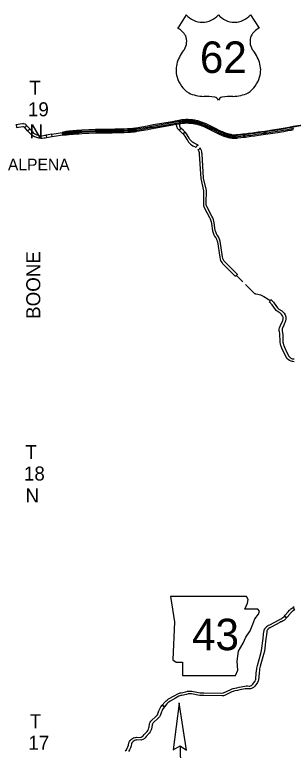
# Model space of a CAD drawing. Extents: x 77230 to 630905, y 790554 to 1662844.
# Drawn here: x 503252 to 528426, y 1510846 to 1577386 of the extents above; entities that cross this region are included whole.
import ezdxf

# ---------------------------------------------------------------- set-up
doc = ezdxf.new("R2010")
doc.units = 0
for name, color, linetype in [('Level 10', 7, 'Continuous'), ('Level 15', 7, 'Continuous'), ('Level 24', 7, 'Continuous'), ('Level 25', 7, 'Continuous'), ('Level 27', 7, 'Continuous'), ('Level 28', 7, 'Continuous')]:
    doc.layers.add(name, color=color, linetype=linetype)

msp = doc.modelspace()

# ---------------------------------------------------------------- linework, layer by layer
at = {"layer": 'Level 10'}
for points in [[(518100, 1566934), (518041, 1566996), (518014, 1567027), (517989, 1567060), (517968, 1567097), (517951, 1567131), (517935, 1567170), (517924, 1567204), (517913, 1567240), (517902, 1567286), (517894, 1567332), (517887, 1567376), (517871, 1567488), (518118, 1567527)], [(518118, 1567527), (518134, 1567413), (518140, 1567373), (518147, 1567339), (518155, 1567306), (518163, 1567278), (518170, 1567255), (518179, 1567234), (518188, 1567216), (518199, 1567198), (518210, 1567182), (518229, 1567160), (518255, 1567130), (518100, 1566934)], [(518649, 1566759), (518598, 1566810), (518539, 1566872), (518500, 1566909), (518255, 1567130)], [(518460, 1566595), (518416, 1566639), (518367, 1566688), (518331, 1566725), (518100, 1566934)], [(518649, 1566759), (518460, 1566595), (518523, 1566532), (518634, 1566387), (518802, 1566093), (518884, 1565966), (518966, 1565860), (519048, 1565770), (519152, 1565676), (519230, 1565617), (519354, 1565537), (519486, 1565478)], [(519591, 1565705), (519474, 1565758), (519373, 1565822), (519312, 1565869), (519225, 1565948), (519158, 1566021), (519088, 1566110), (519016, 1566223), (518842, 1566526), (518711, 1566697), (518649, 1566759)], [(519843, 1565549), (519817, 1565577), (519766, 1565622), (519591, 1565705)], [(519486, 1565478), (519628, 1565410), (519646, 1565395)], [(519794, 1565202), (519831, 1565144), (519850, 1565110), (519886, 1565023), (519919, 1564922), (519928, 1564866), (519935, 1564781), (520067, 1562577), (520319, 1561445), (520300, 1560327), (520303, 1560209), (520315, 1560125), (520341, 1560028), (520379, 1559939), (520853, 1559055), (520918, 1558921), (520981, 1558754), (521012, 1558648), (521043, 1558504), (521134, 1557830), (521150, 1557746), (521180, 1557652), (521252, 1557472), (521313, 1557357), (521406, 1557233), (521452, 1557161), (521499, 1557058), (521547, 1556927), (521567, 1556844), (521785, 1555454), (521821, 1555283), (521862, 1555163), (521894, 1555090), (521989, 1554936), (522042, 1554869), (522143, 1554759), (522238, 1554675), (523203, 1553708)], [(523380, 1553885), (522409, 1554858), (522318, 1554938), (522233, 1555031), (522195, 1555079), (522116, 1555207), (522095, 1555254), (522062, 1555349), (522031, 1555498), (521812, 1556892), (521787, 1556999), (521731, 1557153), (521672, 1557280), (521612, 1557376), (521524, 1557491), (521479, 1557577), (521415, 1557736), (521393, 1557807), (521381, 1557871), (521289, 1558548), (521254, 1558709), (521219, 1558833), (521147, 1559019), (521076, 1559168), (520604, 1560047), (520578, 1560110), (520560, 1560175), (520553, 1560229), (520550, 1560328), (520570, 1561470), (520316, 1562612), (520184, 1564799), (520176, 1564897), (520162, 1564981), (520121, 1565110), (520076, 1565217), (520047, 1565270), (519994, 1565355)], [(523288, 1553799), (523722, 1553364), (523873, 1553216)], [(524122, 1552970), (524923, 1552179), (524971, 1552154), (525022, 1552134), (525232, 1552096), (525450, 1552035), (525654, 1551943), (525755, 1551892), (526152, 1551653), (526242, 1551594), (526338, 1551505)], [(528508, 1545991), (528383, 1546002), (528322, 1546013), (528244, 1546035), (528088, 1546106), (527964, 1546197), (527896, 1546271), (527822, 1546370), (527628, 1546714), (527393, 1547220), (527327, 1547391), (527303, 1547459), (527265, 1547611), (527241, 1547735), (527230, 1547849), (527222, 1548446), (527206, 1548570), (527171, 1548706), (527160, 1548786), (527164, 1548934), (527192, 1549046), (527329, 1549409), (527437, 1549637), (527474, 1549739), (527505, 1549886), (527500, 1550017), (527485, 1550078), (527461, 1550133), (527402, 1550233), (527385, 1550254), (527331, 1550306), (527236, 1550394), (526979, 1550560), (526894, 1550632), (526814, 1550717), (526504, 1551135), (526424, 1551235), (526407, 1551268), (526375, 1551311), (526337, 1551346), (526272, 1551394)], [(526394, 1551615), (526498, 1551538), (526562, 1551478), (526620, 1551400), (526635, 1551371), (526702, 1551288), (527006, 1550878), (527067, 1550814), (527128, 1550761), (527391, 1550593), (527504, 1550486), (527569, 1550423), (527607, 1550377), (527685, 1550247), (527722, 1550158), (527749, 1550052), (527755, 1549864), (527715, 1549670), (527668, 1549541), (527560, 1549311), (527431, 1548971), (527413, 1548900), (527410, 1548801), (527417, 1548755), (527452, 1548616), (527472, 1548464), (527480, 1547863), (527489, 1547770), (527509, 1547665), (527543, 1547531), (527561, 1547477), (527623, 1547318), (527850, 1546828), (528031, 1546507), (528089, 1546431), (528132, 1546384), (528215, 1546323), (528329, 1546271), (528378, 1546257), (528416, 1546250), (528510, 1546242)], [(527823, 1522826), (527636, 1522993), (527697, 1523061), (527935, 1523338), (527968, 1523375), (528093, 1523509), (528145, 1523564), (528181, 1523601), (528215, 1523630), (528245, 1523653), (528279, 1523677), (528343, 1523721), (528412, 1523768)], [(528412, 1523768), (528544, 1523556), (528420, 1523471), (528392, 1523451), (528372, 1523436), (528352, 1523419), (528325, 1523391), (528275, 1523338), (528153, 1523206), (528123, 1523173), (527885, 1522896), (527823, 1522826)], [(528518, 1523834), (528412, 1523768), (528544, 1523556)], [(525708, 1520955), (525747, 1521322), (525775, 1521601), (525781, 1521643), (525789, 1521676), (525799, 1521706), (525807, 1521729), (525815, 1521748), (525823, 1521768), (525833, 1521788), (525842, 1521806), (525861, 1521841), (525872, 1521861), (525884, 1521882), (525904, 1521910), (525924, 1521936), (525945, 1521960), (525969, 1521987), (525999, 1522017), (526025, 1522042), (526048, 1522062), (526073, 1522081), (526099, 1522100), (526124, 1522114), (526154, 1522131), (526190, 1522151), (526305, 1522207), (527104, 1522629), (527198, 1522681), (527242, 1522702), (527338, 1522748), (527356, 1522758), (527387, 1522777), (527425, 1522800), (527460, 1522825), (527494, 1522850), (527517, 1522870), (527544, 1522894), (527576, 1522927), (527636, 1522993), (527823, 1522826)], [(527823, 1522826), (527758, 1522755), (527718, 1522715), (527683, 1522683), (527648, 1522653), (527605, 1522621), (527563, 1522592), (527519, 1522564), (527482, 1522542), (527452, 1522525), (527350, 1522477), (527313, 1522459), (527224, 1522409), (526418, 1521984), (526304, 1521928), (526274, 1521912), (526250, 1521899), (526236, 1521890), (526223, 1521881), (526208, 1521869), (526192, 1521856), (526172, 1521837), (526151, 1521815), (526133, 1521796), (526118, 1521777), (526105, 1521762), (526095, 1521747), (526088, 1521735), (526080, 1521720), (526064, 1521691), (526058, 1521678), (526051, 1521665), (526045, 1521650), (526040, 1521639), (526036, 1521627), (526030, 1521609), (526027, 1521595), (526023, 1521569), (525996, 1521297), (525957, 1520926)], [(524182, 1516664), (524287, 1516664), (524432, 1516655), (524503, 1516659), (524564, 1516677), (524637, 1516713), (524674, 1516738), (524773, 1516823), (524923, 1517026), (524974, 1517108), (525020, 1517208), (525027, 1517240), (525080, 1517843), (525119, 1518172), (525139, 1518281), (525200, 1518522), (525504, 1519587), (525568, 1519865), (525708, 1520955)], [(525957, 1520926), (525815, 1519821), (525746, 1519525), (525441, 1518457), (525383, 1518229), (525367, 1518135), (525329, 1517817), (525274, 1517203), (525259, 1517130), (525195, 1516990), (525130, 1516885), (524957, 1516652), (524826, 1516540), (524764, 1516497), (524656, 1516444), (524546, 1516411), (524431, 1516405), (524280, 1516414), (524182, 1516414)], [(516782, 1514773), (516592, 1514935), (516820, 1515203), (516925, 1515309), (517025, 1515395), (517155, 1515491), (517660, 1515778), (517993, 1515955), (518200, 1516032), (518295, 1516056), (518706, 1516140), (518877, 1516187), (518951, 1516202), (519093, 1516208), (519258, 1516197), (519416, 1516176), (519857, 1516076), (520022, 1516051), (520084, 1516047), (520346, 1516039), (521981, 1516016), (522075, 1516029), (522119, 1516043), (522771, 1516357), (522901, 1516410), (522980, 1516435), (523132, 1516470), (523319, 1516506), (523529, 1516557), (524042, 1516651), (524182, 1516664)], [(524182, 1516414), (524076, 1516404), (523582, 1516312), (523372, 1516261), (523184, 1516225), (523045, 1516193), (522985, 1516175), (522873, 1516129), (522211, 1515809), (522130, 1515784), (521997, 1515765), (520340, 1515789), (520072, 1515797), (519995, 1515802), (519811, 1515830), (519372, 1515929), (519233, 1515948), (519091, 1515958), (518981, 1515953), (518934, 1515943), (518764, 1515897), (518351, 1515813), (518274, 1515793), (518096, 1515727), (517780, 1515559), (517291, 1515281), (517181, 1515199), (517096, 1515126), (517005, 1515034), (516782, 1514773)], [(513243, 1510786), (513339, 1510900), (513418, 1511024), (513453, 1511098), (513477, 1511162), (513526, 1511322), (513574, 1511518), (513625, 1511636), (513688, 1511731), (513801, 1511843), (513901, 1511919), (513982, 1511958), (514099, 1512001), (514173, 1512017), (514255, 1512028), (514652, 1512017), (514673, 1512021), (514717, 1512040), (514780, 1512083), (514852, 1512149), (514961, 1512261), (515212, 1512549), (515285, 1512650), (515309, 1512689), (515340, 1512768), (515369, 1512865), (515394, 1512974), (515435, 1513200), (515474, 1513335), (515504, 1513399), (515559, 1513477), (515610, 1513529), (516018, 1513896), (516137, 1514025), (516153, 1514052), (516189, 1514136), (516280, 1514400), (516336, 1514546), (516387, 1514664), (516460, 1514786), (516592, 1514935), (516782, 1514773)], [(516782, 1514773), (516663, 1514638), (516610, 1514550), (516567, 1514451), (516515, 1514315), (516422, 1514046), (516377, 1513939), (516339, 1513875), (516193, 1513718), (515783, 1513348), (515751, 1513315), (515720, 1513273), (515709, 1513247), (515679, 1513144), (515639, 1512923), (515610, 1512801), (515577, 1512687), (515533, 1512577), (515493, 1512512), (515408, 1512394), (515145, 1512091), (515026, 1511969), (514936, 1511886), (514839, 1511820), (514748, 1511780), (514672, 1511766), (514267, 1511777), (514215, 1511770), (514169, 1511760), (514080, 1511727), (514032, 1511705), (513966, 1511654), (513882, 1511572), (513846, 1511517), (513812, 1511438), (513768, 1511256), (513714, 1511082), (513684, 1510999), (513636, 1510902), (513541, 1510751)]]:
    msp.add_lwpolyline(points, dxfattribs=at)
for centre, radius, start, end in [((519820, 1565376), 175, 82.32879, 173.69548), ((519820, 1565376), 175, 261.52152, 353.11538), ((524652, 1552438), 1927, 131.32645, 138.76511), ((524652, 1552438), 1927, 327.21069, 334.71532)]:
    msp.add_arc(centre, radius, start, end, dxfattribs=at)
at = {"layer": 'Level 15'}
for points in [[(518088, 1567826), (517753, 1567770), (517476, 1567709), (515801, 1567410), (515505, 1567359), (515239, 1567312), (514234, 1567132), (514171, 1567119), (514102, 1567106), (514027, 1567096), (513931, 1567086), (513818, 1567076), (513692, 1567067), (513451, 1567057), (513128, 1567040), (512309, 1567019), (512054, 1567015), (511609, 1567012), (511314, 1567015), (510634, 1567015), (510555, 1567011), (509303, 1566940), (509047, 1566923), (508836, 1566909), (508662, 1566896), (508492, 1566880), (508301, 1566863), (508129, 1566844), (508027, 1566835), (507900, 1566819), (507778, 1566804), (507532, 1566740), (507576, 1566494)], [(507625, 1566680), (507790, 1566720), (507910, 1566735), (508036, 1566750), (508137, 1566760), (508309, 1566779), (508500, 1566795), (508669, 1566811), (508842, 1566825), (509053, 1566838), (509308, 1566855), (510559, 1566926), (510636, 1566930), (511313, 1566930), (511609, 1566927), (512054, 1566930), (512311, 1566934), (513131, 1566955), (513455, 1566972), (513697, 1566982), (513825, 1566991), (513940, 1567002), (514037, 1567012), (514115, 1567022), (514187, 1567035), (514250, 1567048), (515254, 1567228), (515520, 1567275), (515815, 1567326), (517493, 1567626), (517769, 1567686), (518103, 1567742)], [(522858, 1566448), (522866, 1566533), (522802, 1566539), (522763, 1566548), (522700, 1566563), (522643, 1566578), (522578, 1566592), (522522, 1566607), (522457, 1566624), (522380, 1566645), (522321, 1566664), (522286, 1566675), (522253, 1566688), (522226, 1566699), (522195, 1566712), (522114, 1566748), (521800, 1566892), (521447, 1567066), (520661, 1567452), (520539, 1567507), (520394, 1567572), (520285, 1567617), (520211, 1567644), (520141, 1567670), (520051, 1567700), (519967, 1567726), (519882, 1567749), (519791, 1567772), (519697, 1567795), (519605, 1567817), (519522, 1567832), (519421, 1567849), (519317, 1567864), (519207, 1567877), (519111, 1567883), (519016, 1567890), (518925, 1567894), (518828, 1567896), (518707, 1567894), (518586, 1567890), (518471, 1567881), (518338, 1567866), (518222, 1567847), (518088, 1567826)], [(518103, 1567742), (518235, 1567763), (518350, 1567782), (518479, 1567796), (518590, 1567805), (518709, 1567809), (518828, 1567811), (518922, 1567809), (519012, 1567805), (519105, 1567798), (519199, 1567792), (519306, 1567780), (519408, 1567765), (519508, 1567748), (519587, 1567734), (519677, 1567713), (519771, 1567690), (519860, 1567667), (519943, 1567644), (520025, 1567619), (520113, 1567590), (520181, 1567565), (520254, 1567537), (520361, 1567494), (520504, 1567429), (520625, 1567375), (521410, 1566990), (521764, 1566815), (522080, 1566670), (522162, 1566634), (522194, 1566621), (522222, 1566609), (522257, 1566595), (522295, 1566583), (522356, 1566564), (522435, 1566542), (522501, 1566524), (522559, 1566510), (522623, 1566495), (522679, 1566480), (522743, 1566465), (522788, 1566455), (522858, 1566448)], [(522845, 1566319), (522767, 1566326), (522714, 1566339), (522647, 1566354), (522592, 1566369), (522528, 1566383), (522468, 1566399), (522401, 1566416), (522319, 1566439), (522255, 1566459), (522213, 1566473), (522175, 1566488), (522144, 1566501), (522110, 1566515), (522026, 1566552), (521708, 1566698), (521352, 1566873), (520569, 1567257), (520451, 1567310), (520309, 1567374), (520207, 1567416), (520136, 1567443), (520070, 1567467), (519985, 1567495), (519907, 1567519), (519827, 1567541), (519739, 1567564), (519647, 1567586), (519561, 1567606), (519485, 1567620), (519388, 1567637), (519289, 1567651), (519187, 1567663), (519096, 1567669), (519004, 1567675), (518918, 1567679), (518828, 1567681), (518712, 1567679), (518597, 1567675), (518492, 1567667), (518368, 1567653), (518256, 1567635), (518123, 1567613)], [(519726, 1567567), (519760, 1567692), (519906, 1567654)], [(504160, 1567185), (504343, 1567355), (504301, 1567397), (504246, 1567442), (504190, 1567475), (504060, 1567526), (504004, 1567532), (503956, 1567524), (503350, 1567415)], [(503405, 1567171), (503997, 1567278), (504005, 1567279), (504080, 1567250), (504101, 1567237), (504135, 1567210), (504160, 1567185)], [(504420, 1566894), (504177, 1567168), (504160, 1567185)], [(504610, 1567058), (504359, 1567340), (504343, 1567355)], [(506113, 1566249), (506006, 1566232), (505903, 1566211), (505733, 1566185), (505619, 1566181), (505441, 1566204), (505154, 1566295), (504966, 1566380), (504804, 1566480), (504672, 1566610), (504420, 1566894), (504610, 1567058)], [(504610, 1567058), (504854, 1566782), (504960, 1566678), (505084, 1566601), (505243, 1566529), (505495, 1566450), (505632, 1566432), (505710, 1566434), (505859, 1566457), (505961, 1566478), (506081, 1566497), (506113, 1566249)], [(507576, 1566494), (507821, 1566507), (507936, 1566522), (508059, 1566536), (508159, 1566546), (508330, 1566565), (508519, 1566581), (508688, 1566597), (508857, 1566610), (509067, 1566624), (509321, 1566641), (510571, 1566711), (510642, 1566715), (511312, 1566715), (511608, 1566712), (512057, 1566715), (512316, 1566719), (513139, 1566740), (513465, 1566757), (513709, 1566767), (513843, 1566777), (513961, 1566788), (514063, 1566799), (514148, 1566810), (514228, 1566824), (514291, 1566837), (515292, 1567017), (515557, 1567063), (515852, 1567114), (517535, 1567415), (517810, 1567475), (518137, 1567530)], [(518123, 1567613), (517794, 1567559), (517518, 1567499), (515838, 1567198), (515542, 1567147), (515277, 1567100), (514274, 1566921), (514212, 1566908), (514135, 1566894), (514052, 1566883), (513952, 1566872), (513836, 1566862), (513704, 1566852), (513461, 1566842), (513136, 1566825), (512314, 1566804), (512056, 1566800), (511609, 1566797), (511313, 1566800), (510640, 1566800), (510566, 1566796), (509316, 1566725), (509061, 1566708), (508851, 1566695), (508681, 1566681), (508512, 1566666), (508322, 1566649), (508151, 1566630), (508050, 1566621), (507926, 1566606), (507809, 1566591), (507640, 1566580)], [(515455, 1567132), (515453, 1567263), (515602, 1567289)], [(515602, 1567289), (515604, 1567158), (515455, 1567132)], [(518137, 1567530), (518270, 1567551), (518379, 1567569), (518500, 1567582), (518602, 1567590), (518715, 1567594), (518827, 1567596), (518915, 1567594), (518999, 1567590), (519091, 1567584), (519179, 1567578), (519278, 1567566), (519375, 1567553), (519471, 1567537), (519543, 1567523), (519627, 1567504), (519718, 1567481), (519805, 1567459), (519883, 1567438), (519959, 1567414), (520042, 1567387), (520107, 1567363), (520176, 1567337), (520276, 1567296), (520416, 1567233), (520533, 1567180), (521315, 1566797), (521671, 1566621), (521992, 1566474), (522076, 1566437), (522111, 1566422), (522143, 1566409), (522184, 1566393), (522229, 1566378), (522295, 1566358), (522379, 1566334), (522447, 1566316), (522509, 1566301), (522572, 1566286), (522627, 1566272), (522694, 1566256), (522753, 1566242), (522837, 1566234), (522845, 1566319)], [(519906, 1567654), (519871, 1567529), (519726, 1567567)], [(528444, 1567079), (528221, 1567038), (527914, 1566983), (527548, 1566916), (527360, 1566886), (527173, 1566858), (526979, 1566828), (526569, 1566763), (525888, 1566653), (525283, 1566567), (524947, 1566519), (524579, 1566471), (524415, 1566447), (524100, 1566404), (523903, 1566386), (523677, 1566361), (523413, 1566328), (523353, 1566322), (523306, 1566316), (523241, 1566309), (523168, 1566305), (523089, 1566306), (523020, 1566306), (522923, 1566311), (522845, 1566319)], [(522858, 1566448), (522866, 1566533), (522938, 1566525), (523025, 1566521), (523091, 1566521), (523164, 1566520), (523225, 1566524), (523282, 1566529), (523328, 1566535), (523388, 1566542), (523652, 1566574), (523881, 1566600), (524075, 1566617), (524385, 1566660), (524549, 1566684), (524918, 1566732), (525253, 1566780), (525856, 1566865), (526535, 1566975), (526945, 1567040), (527140, 1567071), (527328, 1567098), (527512, 1567127), (527876, 1567195), (528405, 1567290), (529251, 1567433)], [(529265, 1567349), (528421, 1567207), (528200, 1567166), (527891, 1567111), (527526, 1567044), (527341, 1567014), (527153, 1566987), (526958, 1566956), (526549, 1566891), (525869, 1566781), (525265, 1566696), (524930, 1566648), (524561, 1566600), (524397, 1566576), (524085, 1566533), (523890, 1566515), (523662, 1566490), (523398, 1566457), (523338, 1566451), (523291, 1566445), (523231, 1566439), (523166, 1566435), (523090, 1566436), (523023, 1566436), (522932, 1566441), (522858, 1566448)], [(506605, 1566583), (506081, 1566497)], [(506605, 1566583), (507168, 1566674), (507532, 1566740), (507576, 1566494)], [(507576, 1566494), (507210, 1566428), (506646, 1566336), (506605, 1566583)], [(507640, 1566580), (507599, 1566590), (507578, 1566601), (507569, 1566608), (507569, 1566625), (507576, 1566640), (507580, 1566650), (507599, 1566665), (507625, 1566680)], [(508248, 1566641), (508236, 1566771), (508385, 1566785)], [(508385, 1566785), (508398, 1566656), (508248, 1566641)], [(510813, 1566800), (510834, 1566930), (510986, 1566930)], [(510986, 1566930), (510965, 1566800), (510813, 1566800)], [(512742, 1566815), (512740, 1566945), (512890, 1566949)], [(512890, 1566949), (512892, 1566819), (512742, 1566815)], [(522845, 1566319), (522837, 1566234), (522917, 1566226), (523018, 1566221), (523089, 1566221), (523170, 1566220), (523247, 1566224), (523315, 1566231), (523363, 1566237), (523422, 1566243), (523687, 1566276), (523911, 1566301), (524109, 1566319), (524427, 1566363), (524590, 1566387), (524959, 1566435), (525295, 1566483), (525901, 1566569), (526583, 1566679), (526992, 1566744), (527185, 1566774), (527373, 1566802), (527563, 1566832), (527929, 1566899), (528235, 1566954), (528460, 1566995)], [(525805, 1566641), (525802, 1566772), (525951, 1566795)], [(525951, 1566795), (525954, 1566663), (525805, 1566641)], [(506646, 1566336), (506113, 1566249)]]:
    msp.add_lwpolyline(points, dxfattribs=at)
msp.add_arc((503258, 1567266), 175, 327.03451, 58.30708, dxfattribs=at)
at = {"layer": 'Level 24'}
msp.add_lwpolyline([(517338, 1524764), (517681, 1522480), (517529, 1519016), (517833, 1518826), (518404, 1518826), (518404, 1517608), (523200, 1517608), (523429, 1518103), (523353, 1518902), (523467, 1519816), (523886, 1520539), (524152, 1521072), (524533, 1521643), (524761, 1522252), (524952, 1522747), (525294, 1523165), (525370, 1523432), (525218, 1523622), (524038, 1523622), (524304, 1524155), (524342, 1524498), (524185, 1524761)], close=True, dxfattribs=at)
msp.add_lwpolyline([(517338, 1524764), (517681, 1522480), (517529, 1519016), (517833, 1518826), (518404, 1518826), (518404, 1517608), (523200, 1517608), (523429, 1518103), (523353, 1518902), (523467, 1519816), (523886, 1520539), (524152, 1521072), (524533, 1521643), (524761, 1522252), (524952, 1522747), (525294, 1523165), (525370, 1523432), (525218, 1523622), (524038, 1523622), (524304, 1524155), (524342, 1524498), (524185, 1524761)], close=True, dxfattribs=at)
at = {"layer": 'Level 25'}
for p, q in [((518759, 1577386), (517980, 1576181)), ((524550, 1577386), (525329, 1576181))]:
    msp.add_line(p, q, dxfattribs=at)
for centre, radius, start, end in [((520210, 1578606), 1896, 220.07504, 319.67012), ((523100, 1578606), 1896, 220.32988, 319.92496), ((516963, 1574433), 2024, 30.7809, 59.98827), ((526347, 1574433), 2024, 120.01173, 149.2191), ((517408, 1574966), 1387, 328.81046, 21.21077), ((525902, 1574966), 1387, 158.78923, 211.18954), ((521035, 1572123), 3236, 138.95648, 162.69135), ((522274, 1572123), 3236, 17.30865, 41.04352), ((519967, 1572388), 2138, 160.95764, 197.38186), ((523342, 1572388), 2138, 342.61814, 19.04236), ((520315, 1572394), 2474, 195.10743, 237.13119), ((522994, 1572394), 2474, 302.86881, 344.89257), ((520361, 1573173), 3177, 244.07708, 269.57785), ((520435, 1564177), 5820, 81.19416, 90.95387), ((521162, 1569395), 558, 28.03422, 72.98637), ((522147, 1569395), 558, 107.01363, 151.96578), ((522875, 1564177), 5820, 89.04613, 98.80584), ((522948, 1573173), 3177, 270.42215, 295.92292)]:
    msp.add_arc(centre, radius, start, end, dxfattribs=at)
at = {"layer": 'Level 28'}
for p, q in [((504895, 1568828), (504895, 1568828)), ((504534, 1535883), (504534, 1535883)), ((518791, 1510852), (518116, 1515144)), ((518111, 1515102), (517563, 1510880)), ((504935, 1511525), (504935, 1511525)), ((517563, 1510880), (518202, 1511242)), ((518199, 1511233), (518267, 1508027)), ((518202, 1511242), (518791, 1510852))]:
    msp.add_line(p, q, dxfattribs=at)

# ---------------------------------------------------------------- texts
at = {"layer": 'Level 24'}
msp.add_text('43', height=2851.2, dxfattribs=at).set_placement((519275, 1519900))
msp.add_text('43', height=2851.2, dxfattribs=at).set_placement((519275, 1519900))
at = {"layer": 'Level 25'}
msp.add_text('62', height=2851.2, dxfattribs=at).set_placement((519987, 1572117))
at = {"layer": 'Level 27'}
msp.add_text('ALPENA', height=1056, dxfattribs=at).set_placement((502639, 1563306))
at = {"layer": 'Level 28'}
for s, height, p in [('T', 1267, (504572, 1570141)), ('19', 1267.2, (504446, 1568195)), ('N', 1267, (504588, 1566206)), ('T', 1267, (504211, 1537196)), ('18', 1267.2, (504085, 1535249)), ('N', 1267, (504226, 1533261)), ('T', 1267, (504612, 1512838)), ('17', 1267.2, (504486, 1510891))]:
    msp.add_text(s, height=height, dxfattribs=at).set_placement(p)
msp.add_text('BOONE', height=1267.2, rotation=90, dxfattribs=at).set_placement((505562, 1549873))

doc.saveas('drawing.dxf')
